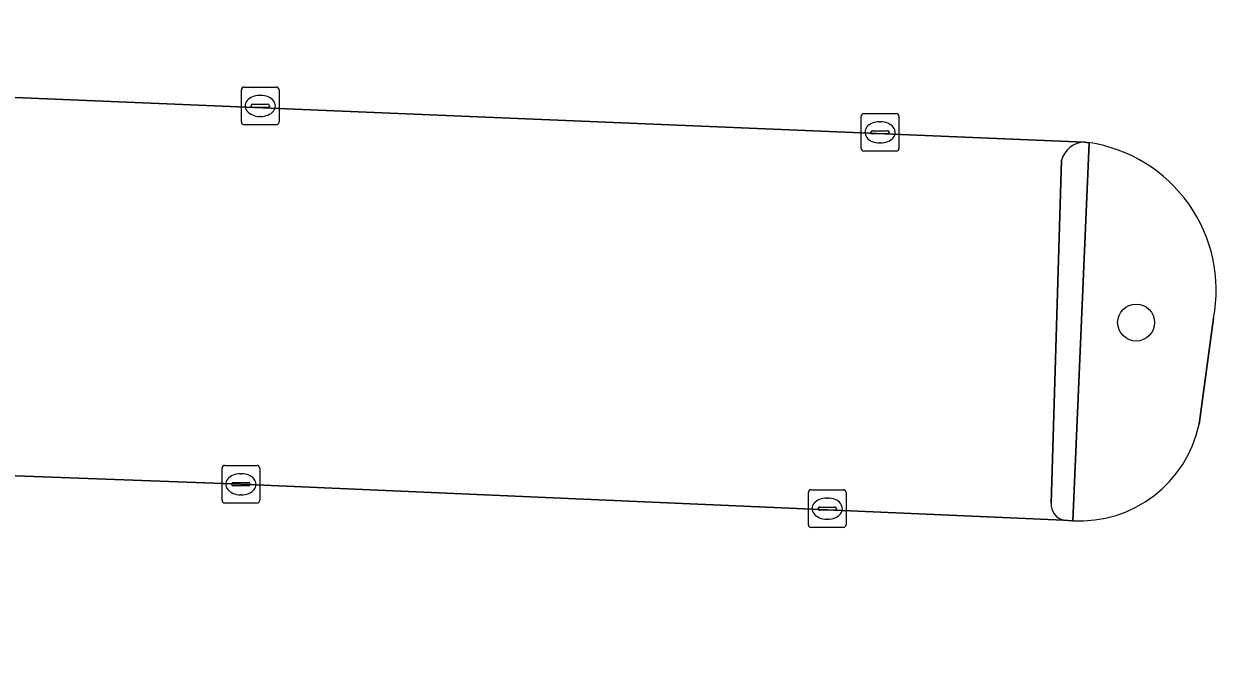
# Model space of a CAD drawing. Extents: x 160888 to 161385, y 386490 to 386908.
# Drawn here: x 161300.21 to 161331.81, y 386605.86 to 386622.56 of the extents above; entities that cross this region are included whole.
import ezdxf

# ---------------------------------------------------------------- set-up
doc = ezdxf.new("R2010")
doc.units = 0
for name, color, linetype in [('IMGEO_Boom', 7, 'Continuous'), ('IMGEO_Groenvoorziening', 7, 'Continuous'), ('IMGEO_Kolk', 7, 'Continuous'), ('IMGEO_Parkeervlak_open', 7, 'Continuous'), ('IMGEO_Rijbaan_lokaal_open', 7, 'Continuous'), ('IMGEO_Verkeerseiland_open', 7, 'Continuous')]:
    doc.layers.add(name, color=color, linetype=linetype)

msp = doc.modelspace()

# ---------------------------------------------------------------- linework, layer by layer
at = {"layer": 'IMGEO_Boom'}
msp.add_circle((161329.689, 386614.646), 0.489, dxfattribs=at)
at = {"layer": 'IMGEO_Groenvoorziening'}
for points in [[(161328.442, 386619.414), (161328.011, 386609.395)], [(161331.357, 386611.95), (161331.741, 386614.762)]]:
    msp.add_lwpolyline(points, dxfattribs=at)
for centre, radius, start, end in [((161327.857, 386615.503), 3.955, 349.1989, 81.4864), ((161328.19, 386612.629), 3.239, 266.8334, 347.8971)]:
    msp.add_arc(centre, radius, start, end, dxfattribs=at)
at = {"layer": 'IMGEO_Kolk'}
for p, q in [((161306.049, 386620.889), (161306.901, 386620.889)), ((161305.974, 386619.963), (161305.974, 386620.815)), ((161306.462, 386620.669), (161306.487, 386620.669)), ((161306.975, 386620.815), (161306.975, 386619.963)), ((161306.233, 386620.383), (161306.233, 386620.395)), ((161306.671, 386620.346), (161306.273, 386620.346)), ((161306.276, 386620.432), (161306.674, 386620.432)), ((161306.717, 386620.395), (161306.717, 386620.383)), ((161306.901, 386619.889), (161306.049, 386619.889)), ((161306.485, 386620.109), (161306.46, 386620.109)), ((161322.402, 386619.262), (161322.402, 386620.114)), ((161322.477, 386620.188), (161323.329, 386620.188)), ((161322.89, 386619.968), (161322.915, 386619.968)), ((161323.403, 386620.114), (161323.403, 386619.262)), ((161322.661, 386619.682), (161322.661, 386619.694)), ((161323.099, 386619.645), (161322.701, 386619.645)), ((161322.704, 386619.731), (161323.102, 386619.731)), ((161323.145, 386619.694), (161323.145, 386619.682)), ((161322.913, 386619.408), (161322.888, 386619.408)), ((161323.329, 386619.188), (161322.477, 386619.188)), ((161305.462, 386609.936), (161305.462, 386610.788)), ((161305.537, 386610.862), (161306.389, 386610.862)), ((161306.463, 386610.788), (161306.463, 386609.936)), ((161305.764, 386610.405), (161306.162, 386610.405)), ((161305.95, 386610.642), (161305.975, 386610.642)), ((161305.721, 386610.356), (161305.721, 386610.368)), ((161306.159, 386610.319), (161305.761, 386610.319)), ((161306.205, 386610.368), (161306.205, 386610.356)), ((161321.003, 386609.29), (161321.003, 386610.142)), ((161321.078, 386610.216), (161321.93, 386610.216)), ((161322.004, 386610.142), (161322.004, 386609.29)), ((161306.389, 386609.862), (161305.537, 386609.862)), ((161305.973, 386610.082), (161305.948, 386610.082)), ((161321.491, 386609.996), (161321.516, 386609.996)), ((161321.262, 386609.71), (161321.262, 386609.722)), ((161321.7, 386609.673), (161321.302, 386609.673)), ((161321.305, 386609.759), (161321.703, 386609.759)), ((161321.746, 386609.722), (161321.746, 386609.71)), ((161321.93, 386609.216), (161321.078, 386609.216)), ((161321.514, 386609.436), (161321.489, 386609.436))]:
    msp.add_line(p, q, dxfattribs=at)
for points in [[(161306.049, 386620.889), (161306.901, 386620.889)], [(161305.974, 386619.963), (161305.974, 386620.815)], [(161306.975, 386620.815), (161306.975, 386619.963)], [(161306.901, 386619.889), (161306.049, 386619.889)], [(161322.402, 386619.262), (161322.402, 386620.114)], [(161322.477, 386620.188), (161323.329, 386620.188)], [(161323.403, 386620.114), (161323.403, 386619.262)], [(161323.329, 386619.188), (161322.477, 386619.188)], [(161305.462, 386609.936), (161305.462, 386610.788)], [(161305.537, 386610.862), (161306.389, 386610.862)], [(161306.463, 386610.788), (161306.463, 386609.936)], [(161321.003, 386609.29), (161321.003, 386610.142)], [(161321.078, 386610.216), (161321.93, 386610.216)], [(161322.004, 386610.142), (161322.004, 386609.29)], [(161306.389, 386609.862), (161305.537, 386609.862)], [(161321.93, 386609.216), (161321.078, 386609.216)]]:
    msp.add_lwpolyline(points, dxfattribs=at)
for centre, radius, start, end in [((161306.051, 386620.813), 0.0765, 91.552, 178.448), ((161306.051, 386620.813), 0.0765, 91.552, 178.448), ((161306.899, 386620.813), 0.0765, 1.552, 88.448), ((161306.899, 386620.813), 0.0765, 1.552, 88.448), ((161306.273, 386620.392), 0.0403, 85.8775, 175.7526), ((161306.27, 386620.382), 0.0366, 178.938, 274.7102), ((161306.674, 386620.389), 0.043, 264.8664, 352.4533), ((161306.678, 386620.394), 0.0386, 1.7309, 96.639), ((161306.051, 386619.965), 0.0765, 181.552, 268.448), ((161306.051, 386619.965), 0.0765, 181.552, 268.448), ((161306.899, 386619.965), 0.0765, 271.552, 358.448), ((161306.899, 386619.965), 0.0765, 271.552, 358.448), ((161322.479, 386620.112), 0.0765, 91.552, 178.448), ((161322.479, 386620.112), 0.0765, 91.552, 178.448), ((161323.327, 386620.112), 0.0765, 1.552, 88.448), ((161323.327, 386620.112), 0.0765, 1.552, 88.448), ((161322.701, 386619.691), 0.0403, 85.8775, 175.7526), ((161322.698, 386619.681), 0.0366, 178.938, 274.7102), ((161323.102, 386619.688), 0.043, 264.8664, 352.4533), ((161323.106, 386619.693), 0.0386, 1.7309, 96.639), ((161322.479, 386619.264), 0.0765, 181.552, 268.448), ((161322.479, 386619.264), 0.0765, 181.552, 268.448), ((161323.327, 386619.264), 0.0765, 271.552, 358.448), ((161323.327, 386619.264), 0.0765, 271.552, 358.448), ((161305.539, 386610.786), 0.0765, 91.552, 178.448), ((161305.539, 386610.786), 0.0765, 91.552, 178.448), ((161306.387, 386610.786), 0.0765, 1.552, 88.448), ((161306.387, 386610.786), 0.0765, 1.552, 88.448), ((161305.761, 386610.365), 0.0403, 85.8775, 175.7526), ((161306.166, 386610.367), 0.0386, 1.7309, 96.639), ((161305.758, 386610.355), 0.0366, 178.938, 274.7102), ((161306.162, 386610.362), 0.043, 264.8664, 352.4533), ((161321.08, 386610.14), 0.0765, 91.552, 178.448), ((161321.08, 386610.14), 0.0765, 91.552, 178.448), ((161321.928, 386610.14), 0.0765, 1.552, 88.448), ((161321.928, 386610.14), 0.0765, 1.552, 88.448), ((161305.539, 386609.938), 0.0765, 181.552, 268.448), ((161305.539, 386609.938), 0.0765, 181.552, 268.448), ((161306.387, 386609.938), 0.0765, 271.552, 358.448), ((161306.387, 386609.938), 0.0765, 271.552, 358.448), ((161321.302, 386609.719), 0.0403, 85.8775, 175.7526), ((161321.299, 386609.709), 0.0366, 178.938, 274.7102), ((161321.703, 386609.716), 0.043, 264.8664, 352.4533), ((161321.707, 386609.721), 0.0386, 1.7309, 96.639), ((161321.08, 386609.292), 0.0765, 181.552, 268.448), ((161321.08, 386609.292), 0.0765, 181.552, 268.448), ((161321.928, 386609.292), 0.0765, 271.552, 358.448), ((161321.928, 386609.292), 0.0765, 271.552, 358.448)]:
    msp.add_arc(centre, radius, start, end, dxfattribs=at)
for centre, major_axis, ratio, start_param, end_param in [((161306.461, 386620.389), (-0.387, 0.002), 0.722429, 4.712389, 7.853982), ((161306.486, 386620.389), (-0.39, 0.002), 0.717154, 1.570796, 4.712389), ((161322.889, 386619.688), (-0.387, 0.002), 0.722429, 4.712389, 7.853982), ((161322.914, 386619.688), (-0.39, 0.002), 0.717154, 1.570796, 4.712389), ((161305.949, 386610.362), (-0.387, 0.002), 0.722429, 4.712389, 7.853982), ((161305.974, 386610.362), (-0.39, 0.002), 0.717154, 1.570796, 4.712389), ((161321.49, 386609.716), (-0.387, 0.002), 0.722429, 4.712389, 7.853982), ((161321.515, 386609.716), (-0.39, 0.002), 0.717154, 1.570796, 4.712389)]:
    msp.add_ellipse(centre, major_axis=major_axis, ratio=ratio, start_param=start_param, end_param=end_param, dxfattribs=at)
at = {"layer": 'IMGEO_Parkeervlak_open'}
for points in [[(161328.32, 386619.43), (161291.293, 386620.973), (161287.951, 386621.08), (161271.51, 386621.755), (161269.149, 386621.871), (161268.784, 386611.856), (161271.059, 386611.743), (161288.768, 386611), (161305.963, 386610.362), (161327.767, 386609.413)], [(161327.438, 386609.857), (161327.708, 386618.947)]]:
    msp.add_lwpolyline(points, dxfattribs=at)
for centre, radius, start, end in [((161328.343, 386618.772), 0.658, 91.9694, 164.5927), ((161327.863, 386609.828), 0.426, 176.0874, 256.9888)]:
    msp.add_arc(centre, radius, start, end, dxfattribs=at)
at = {"layer": 'IMGEO_Rijbaan_lokaal_open'}
for points in [[(161330.836, 386625.258), (161330.715, 386625.24), (161323.947, 386625.613), (161288.171, 386627.099), (161271.806, 386627.765), (161267.01, 386627.969), (161266.752, 386621.988), (161269.149, 386621.871), (161271.51, 386621.755), (161287.951, 386621.08), (161291.293, 386620.973), (161328.32, 386619.43), (161328.381, 386619.422), (161328.442, 386619.414)], [(161331.741, 386614.762), (161331.357, 386611.95)], [(161328.011, 386609.395), (161327.767, 386609.413), (161305.963, 386610.362), (161288.768, 386611), (161271.059, 386611.743), (161268.784, 386611.856), (161266.336, 386611.977), (161266.084, 386605.945), (161270.092, 386605.796), (161270.334, 386605.784), (161276.984, 386605.493), (161277.281, 386605.481), (161287.255, 386605.082), (161325.188, 386603.53), (161325.478, 386603.521)]]:
    msp.add_lwpolyline(points, dxfattribs=at)
for centre, radius, start, end in [((161327.857, 386615.503), 3.955, 349.1989, 81.4864), ((161328.19, 386612.629), 3.239, 266.8334, 347.8971)]:
    msp.add_arc(centre, radius, start, end, dxfattribs=at)
at = {"layer": 'IMGEO_Verkeerseiland_open'}
for points in [[(161327.767, 386609.413), (161328.011, 386609.395), (161328.442, 386619.414), (161328.381, 386619.422), (161328.32, 386619.43)], [(161327.708, 386618.947), (161327.438, 386609.857)]]:
    msp.add_lwpolyline(points, dxfattribs=at)
for centre, radius, start, end in [((161328.343, 386618.772), 0.658, 91.9694, 164.5927), ((161327.863, 386609.828), 0.426, 176.0874, 256.9888)]:
    msp.add_arc(centre, radius, start, end, dxfattribs=at)

doc.saveas('drawing.dxf')
